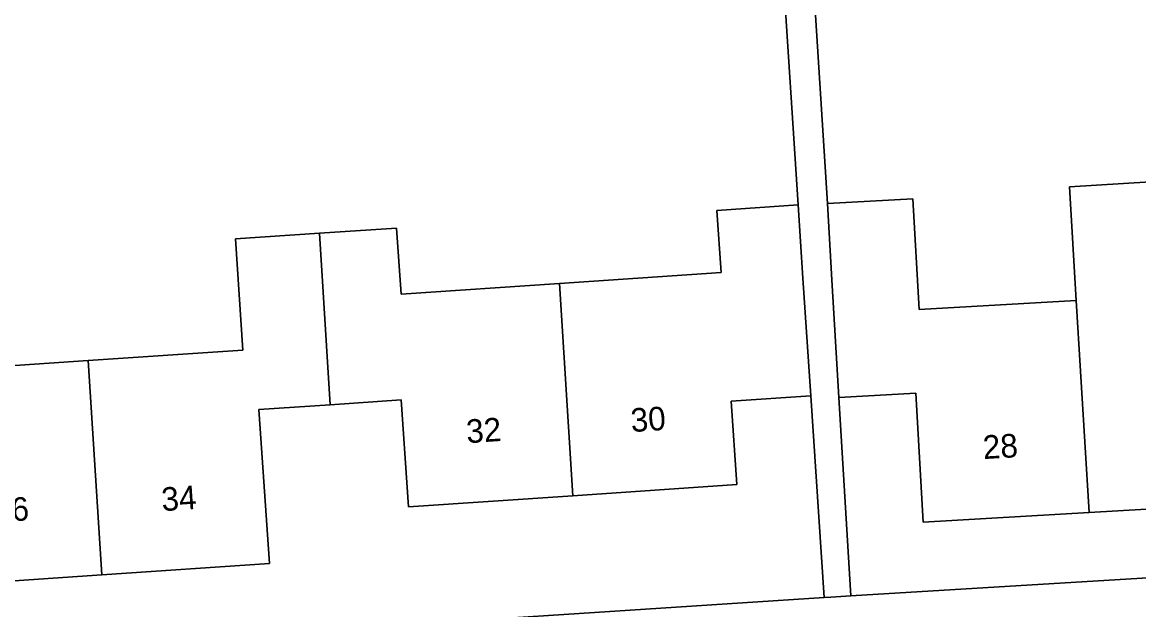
# Model space of a CAD drawing. Extents: x 159680 to 160786, y 387323 to 388340.
# Drawn here: x 160535.62 to 160582.97, y 388258.16 to 388283.07 of the extents above; entities that cross this region are included whole.
import ezdxf

# ---------------------------------------------------------------- set-up
doc = ezdxf.new("R2010")
doc.units = 0
for name, color, linetype in [('IMGEO_Erf', 7, 'Continuous'), ('IMGEO_Pand', 7, 'Continuous'), ('IMGEO_Pand_nummerreeks', 7, 'Continuous'), ('IMGEO_Voetpad_open', 7, 'Continuous')]:
    doc.layers.add(name, color=color, linetype=linetype)

msp = doc.modelspace()

# ---------------------------------------------------------------- linework, layer by layer
at = {"layer": 'IMGEO_Erf'}
for points in [[(160614.352, 388288.51), (160569.111, 388285.605), (160569.768, 388275.379), (160573.387, 388275.588), (160573.659, 388270.891), (160580.321, 388271.276), (160580.025, 388276.093), (160586.905, 388276.513)], [(160531.575, 388268.26), (160538.413, 388268.722), (160544.978, 388269.166), (160544.659, 388273.88), (160548.218, 388274.121), (160551.493, 388274.342), (160551.682, 388271.542), (160558.398, 388271.996), (160565.258, 388272.459), (160565.08, 388275.093), (160568.52, 388275.325), (160567.865, 388285.525), (160526.898, 388282.895)], [(160508.468, 388254.705), (160545.38, 388257.101), (160569.622, 388258.674), (160569.066, 388267.234), (160565.688, 388267.006), (160565.928, 388263.465), (160558.962, 388262.994), (160551.993, 388262.523), (160551.687, 388267.054), (160548.67, 388266.85), (160545.655, 388266.647), (160546.096, 388260.117), (160538.992, 388259.637), (160532.162, 388259.176)]]:
    msp.add_lwpolyline(points, dxfattribs=at)
msp.add_lwpolyline([(160631.276, 388270.995), (160628.103, 388270.812), (160628.43, 388265.156), (160621.365, 388264.747), (160614.301, 388264.339), (160613.98, 388269.883), (160610.898, 388269.705), (160607.815, 388269.527), (160608.024, 388265.909), (160601.045, 388265.506), (160594.064, 388265.102), (160593.856, 388268.701), (160590.722, 388268.519), (160587.59, 388268.338), (160587.916, 388262.689), (160580.872, 388262.282), (160573.828, 388261.874), (160573.512, 388267.347), (160570.244, 388267.158), (160570.754, 388258.744), (160631.851, 388262.448)], close=True, dxfattribs=at)
at = {"layer": 'IMGEO_Pand'}
for points in [[(160580.872, 388262.282), (160587.916, 388262.689), (160587.59, 388268.338), (160590.722, 388268.519), (160590.222, 388276.705), (160590.058, 388279.393), (160586.75, 388279.191), (160586.905, 388276.513), (160580.025, 388276.093), (160580.321, 388271.276)], [(160538.413, 388268.722), (160531.575, 388268.26), (160531.26, 388272.929), (160530.915, 388272.906), (160530.318, 388274.686), (160529.181, 388275.814), (160527.646, 388276.136), (160527.849, 388272.699), (160528.27, 388265.601), (160531.442, 388265.815), (160531.892, 388259.158), (160532.162, 388259.176), (160538.992, 388259.637)], [(160580.321, 388271.276), (160573.659, 388270.891), (160573.387, 388275.588), (160569.768, 388275.379), (160569.955, 388272.15), (160570.244, 388267.158), (160573.512, 388267.347), (160573.828, 388261.874), (160580.872, 388262.282)], [(160558.962, 388262.994), (160565.928, 388263.465), (160565.688, 388267.006), (160569.066, 388267.234), (160568.729, 388272.223), (160568.52, 388275.325), (160565.08, 388275.093), (160565.258, 388272.459), (160558.398, 388271.996)], [(160548.218, 388274.121), (160544.659, 388273.88), (160544.978, 388269.166), (160538.413, 388268.722), (160538.992, 388259.637), (160546.096, 388260.117), (160545.655, 388266.647), (160548.67, 388266.85)], [(160548.67, 388266.85), (160551.687, 388267.054), (160551.993, 388262.523), (160558.962, 388262.994), (160558.398, 388271.996), (160551.682, 388271.542), (160551.493, 388274.342), (160548.218, 388274.121)]]:
    msp.add_lwpolyline(points, close=True, dxfattribs=at)
at = {"layer": 'IMGEO_Voetpad_open'}
for points in [[(160526.898, 388282.895), (160567.865, 388285.525), (160568.52, 388275.325), (160568.729, 388272.223), (160569.066, 388267.234), (160569.622, 388258.674), (160569.91, 388258.693), (160570.754, 388258.744), (160570.244, 388267.158), (160569.955, 388272.15), (160569.768, 388275.379), (160569.111, 388285.605), (160614.352, 388288.51)], [(160659.147, 388259.556), (160660.22, 388259.629), (160659.957, 388264.254), (160638.814, 388262.895), (160631.851, 388262.448), (160570.754, 388258.744), (160569.91, 388258.693), (160569.622, 388258.674), (160545.38, 388257.101), (160508.468, 388254.705)]]:
    msp.add_lwpolyline(points, dxfattribs=at)

# ---------------------------------------------------------------- texts
at = {"layer": 'IMGEO_Pand_nummerreeks'}
for s, rotation, p in [('30', 3.8673, (160561.453, 388265.689)), ('32', 3.8673, (160554.479, 388265.217)), ('28', 3.3109, (160576.383, 388264.546)), ('34', 3.8625, (160541.551, 388262.336)), ('36', 3.8617, (160534.449, 388261.856))]:
    msp.add_text(s, height=1, rotation=rotation, dxfattribs=at).set_placement(p)

doc.saveas('drawing.dxf')
